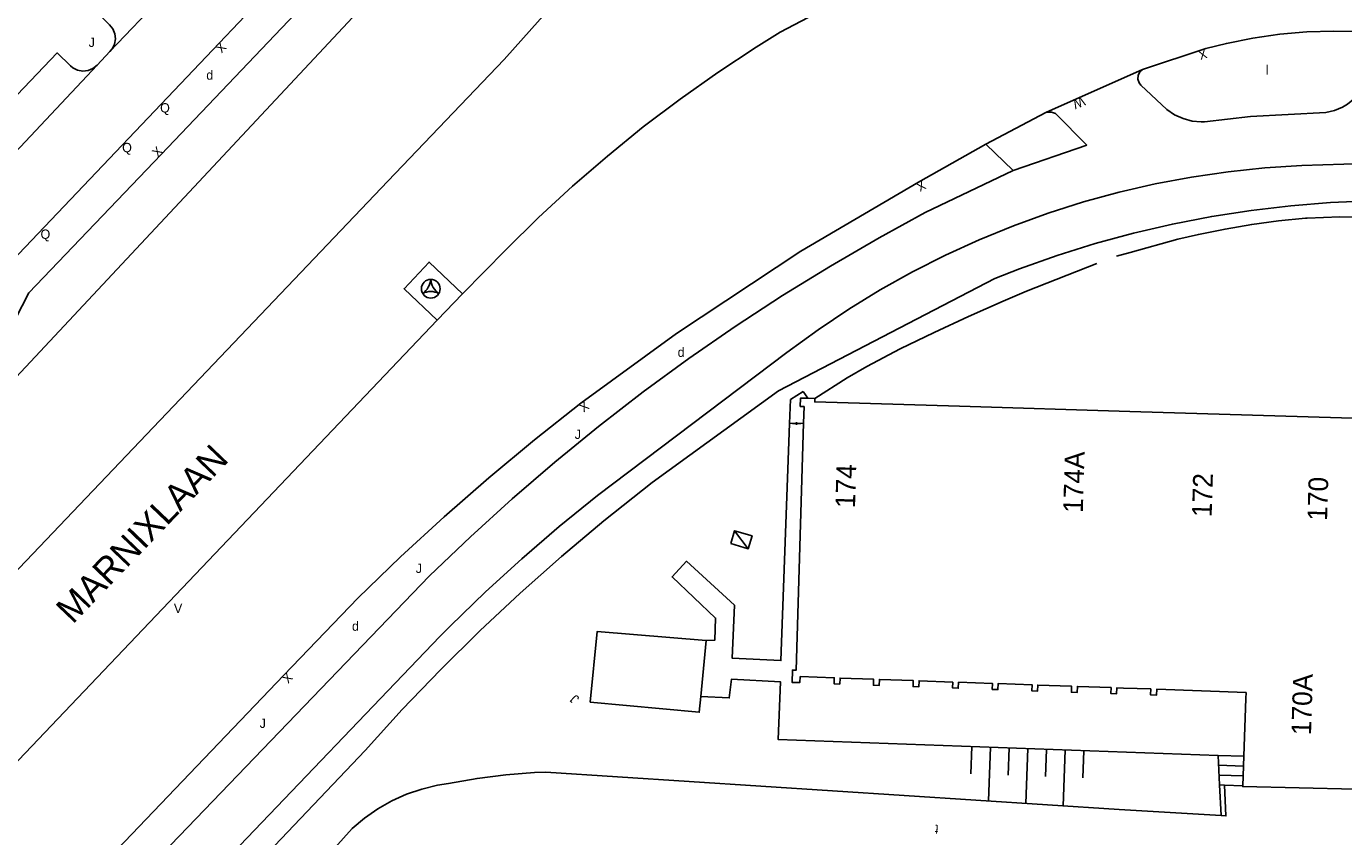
# Model space of a CAD drawing. Extents: x 134999 to 136502, y 457398 to 459002.
# Drawn here: x 135114.8 to 135185.3, y 457816.5 to 457859.9 of the extents above; entities that cross this region are included whole.
import ezdxf

# ---------------------------------------------------------------- set-up
doc = ezdxf.new("R2010")
doc.units = 0
for name, color, linetype in [('RI_DGTB_18', 7, 'Continuous'), ('RI_DGTB_2', 7, 'Continuous'), ('RI_DGTB_28', 7, 'Continuous'), ('RI_DGTB_29', 7, 'Continuous'), ('RI_DGTB_30', 7, 'Continuous'), ('RI_DGTB_31', 7, 'Continuous'), ('RI_DGTB_35', 7, 'Continuous'), ('RI_DGTB_36', 7, 'Continuous'), ('RI_DGTB_37', 7, 'Continuous'), ('RI_DGTB_4', 7, 'Continuous'), ('RI_DGTB_43', 7, 'Continuous'), ('RI_DGTB_48', 7, 'Continuous'), ('RI_DGTB_53', 7, 'Continuous'), ('RI_DGTB_54', 7, 'Continuous'), ('RI_DGTB_58', 7, 'Continuous'), ('RI_DGTB_6', 7, 'Continuous')]:
    doc.layers.add(name, color=color, linetype=linetype)

msp = doc.modelspace()

# ---------------------------------------------------------------- linework, layer by layer
at = {"layer": 'RI_DGTB_18'}
for p, q in [((135165.362, 457821.31), (135165.309, 457819.851)), ((135165.362, 457821.31), (135165.309, 457819.851)), ((135166.361, 457821.274), (135166.258, 457818.405)), ((135166.361, 457821.274), (135166.258, 457818.405)), ((135167.361, 457821.238), (135167.308, 457819.779)), ((135167.361, 457821.238), (135167.308, 457819.779)), ((135168.36, 457821.202), (135168.255, 457818.274)), ((135168.36, 457821.202), (135168.255, 457818.274)), ((135169.359, 457821.166), (135169.307, 457819.707)), ((135169.359, 457821.166), (135169.307, 457819.707)), ((135170.359, 457821.13), (135170.25, 457818.144)), ((135170.359, 457821.13), (135170.25, 457818.144)), ((135171.358, 457821.094), (135171.305, 457819.635)), ((135171.358, 457821.094), (135171.305, 457819.635))]:
    msp.add_line(p, q, dxfattribs=at)
at = {"layer": 'RI_DGTB_2'}
for p, q in [((135156.58, 457839.95), (135156.964, 457839.939)), ((135164.703, 457839.524), (135173.813, 457839.247)), ((135173.813, 457839.247), (135180.367, 457839.048)), ((135179.911, 457820.801), (135180.023, 457823.894)), ((135179.911, 457820.801), (135180.023, 457823.894)), ((135179.857, 457819.219), (135179.911, 457820.801)), ((135179.857, 457819.219), (135179.911, 457820.801))]:
    msp.add_line(p, q, dxfattribs=at)
for points in [[(135156.58, 457839.95), (135156.194, 457839.962), (135156.181, 457839.513), (135156.381, 457839.508), (135156.354, 457838.611)], [(135164.703, 457839.524), (135156.959, 457839.76), (135156.964, 457839.939)], [(135180.367, 457839.048), (135186.331, 457838.866), (135186.336, 457839.045), (135186.585, 457839.037), (135185.917, 457820.076)], [(135156.354, 457838.611), (135155.964, 457825.404), (135155.764, 457825.409), (135155.744, 457824.75), (135156.165, 457824.749), (135156.176, 457825.056), (135157.997, 457824.992), (135157.986, 457824.671), (135158.295, 457824.66), (135158.306, 457824.981), (135160.107, 457824.917), (135160.096, 457824.597), (135160.405, 457824.586), (135160.416, 457824.906), (135162.228, 457824.843), (135162.217, 457824.522), (135162.525, 457824.511), (135162.536, 457824.832), (135164.338, 457824.768)], [(135164.338, 457824.768), (135164.327, 457824.448), (135164.635, 457824.437), (135164.646, 457824.757), (135166.458, 457824.693), (135166.447, 457824.373), (135166.756, 457824.362), (135166.767, 457824.683), (135168.578, 457824.619), (135168.567, 457824.298), (135168.876, 457824.287), (135168.887, 457824.608), (135170.699, 457824.544), (135170.688, 457824.223), (135170.996, 457824.212), (135171.007, 457824.533), (135172.809, 457824.469), (135172.798, 457824.149), (135173.106, 457824.138), (135173.117, 457824.459), (135173.481, 457824.446)], [(135164.338, 457824.768), (135164.327, 457824.448), (135164.635, 457824.437), (135164.646, 457824.757), (135166.458, 457824.693), (135166.447, 457824.373), (135166.756, 457824.362), (135166.767, 457824.683), (135168.578, 457824.619), (135168.567, 457824.298), (135168.876, 457824.287), (135168.887, 457824.608), (135170.699, 457824.544), (135170.688, 457824.223), (135170.996, 457824.212), (135171.007, 457824.533), (135172.809, 457824.469), (135172.798, 457824.149), (135173.106, 457824.138), (135173.117, 457824.459), (135173.481, 457824.446)], [(135173.481, 457824.446), (135174.929, 457824.395), (135174.918, 457824.074), (135175.237, 457824.063), (135175.248, 457824.383), (135180.034, 457824.215)], [(135173.481, 457824.446), (135174.929, 457824.395), (135174.918, 457824.074), (135175.237, 457824.063), (135175.248, 457824.383), (135180.034, 457824.215)], [(135185.905, 457819.756), (135185.88, 457819.036), (135179.855, 457819.169), (135179.857, 457819.219)], [(135185.905, 457819.756), (135185.88, 457819.036), (135179.855, 457819.169), (135179.857, 457819.219)]]:
    msp.add_lwpolyline(points, dxfattribs=at)
at = {"layer": 'RI_DGTB_28'}
for p, q in [((135178.61, 457819.262), (135178.529, 457820.835)), ((135178.529, 457820.835), (135179.911, 457820.801)), ((135178.61, 457819.262), (135178.529, 457820.835)), ((135178.529, 457820.835), (135179.911, 457820.801)), ((135178.556, 457820.319), (135179.893, 457820.273)), ((135178.556, 457820.319), (135179.893, 457820.273)), ((135178.583, 457819.791), (135179.875, 457819.746)), ((135178.583, 457819.791), (135179.875, 457819.746)), ((135178.61, 457819.262), (135178.871, 457819.253)), ((135178.61, 457819.262), (135178.871, 457819.253)), ((135178.871, 457819.253), (135179.857, 457819.219)), ((135178.871, 457819.253), (135179.857, 457819.219))]:
    msp.add_line(p, q, dxfattribs=at)
at = {"layer": 'RI_DGTB_30'}
for points in [[(135152.462, 457832.175), (135153.398, 457831.899), (135153.602, 457832.59), (135152.666, 457832.866), (135152.462, 457832.175)], [(135152.462, 457832.175), (135153.398, 457831.899), (135153.602, 457832.59), (135152.666, 457832.866), (135152.462, 457832.175)], [(135152.666, 457832.866), (135153.398, 457831.899)], [(135152.666, 457832.866), (135153.398, 457831.899)]]:
    msp.add_lwpolyline(points, dxfattribs=at)
at = {"layer": 'RI_DGTB_31'}
msp.add_circle((135136.412, 457845.812), 0.5, dxfattribs=at)
for centre, radius, start, end in [((135135.43, 457846.38), 0.984, 303.89611, 356.03804), ((135137.392, 457846.379), 0.982, 183.93068, 236.24524), ((135136.412, 457844.663), 0.999, 64.2764, 115.72044)]:
    msp.add_arc(centre, radius, start, end, dxfattribs=at)
at = {"layer": 'RI_DGTB_4'}
msp.add_line((135180.034, 457824.215), (135180.023, 457823.894), dxfattribs=at)
msp.add_line((135180.034, 457824.215), (135180.023, 457823.894), dxfattribs=at)
at = {"layer": 'RI_DGTB_48'}
for p, q in [((135156.354, 457838.611), (135155.613, 457838.602)), ((135155.798, 457838.567), (135155.798, 457838.641)), ((135155.798, 457838.604), (135156.168, 457838.608)), ((135155.984, 457838.532), (135155.982, 457838.68)), ((135156.168, 457838.571), (135156.168, 457838.645)), ((135178.695, 457817.622), (135178.61, 457819.262)), ((135178.695, 457817.622), (135178.61, 457819.262))]:
    msp.add_line(p, q, dxfattribs=at)
for points in [[(135196.77, 457848.239), (135196.232, 457848.367), (135196.263, 457848.588), (135191.863, 457849.295), (135190.386, 457849.452), (135188.594, 457849.575), (135186.799, 457849.648), (135185.046, 457849.657), (135183.294, 457849.586), (135183.207, 457849.58), (135181.765, 457849.45), (135180.33, 457849.251), (135178.904, 457849.002), (135177.483, 457848.722), (135176.377, 457848.467), (135173.823, 457847.748), (135173.1, 457847.549)], [(135156.964, 457839.939), (135158.69, 457841.049), (135159.747, 457841.655), (135161.528, 457842.59), (135163.337, 457843.47), (135165.18, 457844.319), (135167.033, 457845.148), (135168.275, 457845.678), (135172.041, 457847.17)], [(135178.871, 457819.253), (135178.948, 457817.607), (135178.695, 457817.622)], [(135178.871, 457819.253), (135178.948, 457817.607), (135178.695, 457817.622)]]:
    msp.add_lwpolyline(points, dxfattribs=at)
at = {"layer": 'RI_DGTB_53'}
for p, q in [((135119.25, 457858.5), (135118.56, 457857.78)), ((135174.496, 457857.549), (135169.318, 457855.238)), ((135169.318, 457855.238), (135166.116, 457853.557)), ((135167.574, 457852.137), (135166.116, 457853.557)), ((135171.518, 457853.488), (135167.574, 457852.137)), ((135136.761, 457844.137), (135138.101, 457845.546)), ((135156.342, 457840.318), (135155.66, 457839.888))]:
    msp.add_line(p, q, dxfattribs=at)
for points in [[(135108.198, 457838.197), (135111.566, 457844.632), (135111.844, 457844.995), (135112.108, 457845.28), (135112.273, 457845.489), (135138.942, 457873.543), (135139.952, 457874.795)], [(135110.462, 457837.057), (135112.424, 457840.803), (135114.916, 457845.6), (135121.984, 457852.991), (135130.592, 457862.031), (135132.137, 457863.66), (135144.748, 457873.716)], [(135084.993, 457800), (135134.123, 457851.567), (135140.34, 457858.07), (135149.995, 457868.912)], [(135126.76, 457866.42), (135126.542, 457866.252), (135126.285, 457866.153), (135126.011, 457866.131), (135125.741, 457866.189), (135125.5, 457866.321), (135125.37, 457866.44), (135124.63, 457867.03), (135118.52, 457860.64), (135119.22, 457859.93), (135119.398, 457859.713), (135119.508, 457859.455), (135119.541, 457859.177), (135119.494, 457858.9), (135119.372, 457858.648), (135119.25, 457858.5)], [(135138.101, 457845.546), (135140.422, 457847.89), (135142.181, 457849.623), (135143.996, 457851.298), (135145.863, 457852.913), (135147.782, 457854.467), (135149.751, 457855.958), (135151.766, 457857.384), (135153.827, 457858.744), (135155.097, 457859.536), (135158.139, 457861.123)], [(135188.832, 457859.531), (135189.004, 457859.432), (135189.138, 457859.268), (135189.202, 457859.065), (135189.188, 457858.854), (135189.097, 457858.662), (135185.46, 457855.691), (135185.19, 457855.532), (135184.755, 457855.353), (135184.295, 457855.249), (135180.265, 457855.028), (135177.801, 457854.735), (135177.636, 457854.735), (135177.14, 457854.787), (135176.659, 457854.917), (135176.204, 457855.123), (135175.789, 457855.398), (135174.393, 457856.714), (135174.306, 457856.828), (135174.24, 457857.022), (135174.253, 457857.227), (135174.343, 457857.412), (135174.496, 457857.549)], [(135174.496, 457857.549), (135177.878, 457858.666), (135178.978, 457858.942), (135180.399, 457859.225), (135181.833, 457859.429), (135183.277, 457859.554), (135184.725, 457859.599), (135188.832, 457859.531)], [(135118.56, 457857.78), (135118.341, 457857.602), (135118.08, 457857.493), (135117.8, 457857.46), (135117.521, 457857.507), (135117.267, 457857.63), (135117.13, 457857.74), (135116.42, 457858.43), (135112.84, 457854.69), (135113.56, 457854.02), (135113.752, 457853.812), (135113.878, 457853.558), (135113.929, 457853.28), (135113.9, 457852.998), (135113.794, 457852.735), (135113.618, 457852.513)], [(135171.518, 457853.488), (135169.83, 457855.186), (135169.627, 457855.263), (135169.409, 457855.263), (135169.318, 457855.238)], [(135104.511, 457800), (135128.547, 457825.139), (135132.515, 457829.259), (135134.796, 457831.466), (135137.129, 457833.614), (135139.516, 457835.701), (135141.955, 457837.728), (135144.444, 457839.693), (135149.557, 457843.422), (135156.215, 457847.817), (135162.503, 457851.51), (135166.116, 457853.557)], [(135107.068, 457800), (135109.542, 457802.59), (135136.352, 457830.443), (135138.531, 457832.532), (135140.766, 457834.563), (135143.053, 457836.534), (135145.391, 457838.444), (135147.78, 457840.291), (135150.216, 457842.074), (135152.699, 457843.792), (135155.226, 457845.443), (135157.796, 457847.027), (135160.408, 457848.543), (135162.863, 457849.885), (135167.574, 457852.137)], [(135186.38, 457852.507), (135183.013, 457852.41), (135181.038, 457852.282), (135179.071, 457852.075), (135177.113, 457851.789), (135175.168, 457851.423), (135173.24, 457850.979), (135171.331, 457850.458), (135169.445, 457849.86), (135167.585, 457849.186), (135165.753, 457848.437), (135163.954, 457847.616), (135162.188, 457846.722), (135160.461, 457845.757), (135158.774, 457844.723), (135157.13, 457843.622), (135155.461, 457842.402), (135145.326, 457834.748), (135143.278, 457833.089), (135141.281, 457831.368), (135139.338, 457829.588), (135137.449, 457827.749), (135136.904, 457827.197), (135113.896, 457803.161)], [(135196.515, 457849.771), (135186.682, 457850.507), (135184.549, 457850.42), (135182.421, 457850.253), (135180.3, 457850.006), (135178.191, 457849.68), (135176.094, 457849.275), (135174.015, 457848.792), (135171.955, 457848.231), (135169.918, 457847.594), (135167.906, 457846.881), (135166.581, 457846.364), (135155.012, 457840.343), (135148.251, 457835.445), (135145.666, 457833.396), (135143.402, 457831.493), (135141.19, 457829.529), (135139.032, 457827.507), (135136.929, 457825.427), (135134.884, 457823.291), (135132.897, 457821.1), (135112.818, 457800)], [(135138.101, 457845.546), (135136.326, 457847.239), (135134.982, 457845.808), (135136.761, 457844.137)], [(135136.761, 457844.137), (135094.761, 457800)]]:
    msp.add_lwpolyline(points, dxfattribs=at)
at = {"layer": 'RI_DGTB_54'}
for p, q in [((135110.462, 457837.057), (135144.748, 457873.716)), ((135119.25, 457858.5), (135126.76, 457866.42)), ((135113.618, 457852.513), (135118.56, 457857.78)), ((135156.342, 457840.318), (135156.58, 457839.95)), ((135155.613, 457838.602), (135155.66, 457839.888))]:
    msp.add_line(p, q, dxfattribs=at)
for points in [[(135151.146, 457826.993), (135151.603, 457827.003), (135151.654, 457828.193), (135149.319, 457830.395), (135150.09, 457831.227), (135152.654, 457828.885), (135152.539, 457826.043), (135155.141, 457825.915), (135155.613, 457838.602)], [(135150.858, 457824), (135152.385, 457823.913), (135152.5, 457824.916), (135155.129, 457824.776), (135155.005, 457821.684), (135178.529, 457820.835)], [(135150.858, 457824), (135152.385, 457823.913), (135152.5, 457824.916), (135155.129, 457824.776), (135155.005, 457821.684), (135178.529, 457820.835)]]:
    msp.add_lwpolyline(points, dxfattribs=at)
at = {"layer": 'RI_DGTB_58'}
msp.add_lwpolyline([(135116.119, 457800), (135130.183, 457814.691), (135132.213, 457816.929), (135132.872, 457817.486), (135133.58, 457817.979), (135134.33, 457818.405), (135135.117, 457818.759), (135135.933, 457819.039), (135136.771, 457819.242), (135137.369, 457819.338), (135138.89, 457819.613), (135140.422, 457819.81), (135141.963, 457819.926), (135142.563, 457819.95), (135173.242, 457817.949), (135178.695, 457817.622)], dxfattribs=at)
msp.add_lwpolyline([(135116.119, 457800), (135130.183, 457814.691), (135132.213, 457816.929), (135132.872, 457817.486), (135133.58, 457817.979), (135134.33, 457818.405), (135135.117, 457818.759), (135135.933, 457819.039), (135136.771, 457819.242), (135137.369, 457819.338), (135138.89, 457819.613), (135140.422, 457819.81), (135141.963, 457819.926), (135142.563, 457819.95), (135173.242, 457817.949), (135178.695, 457817.622)], dxfattribs=at)
at = {"layer": 'RI_DGTB_6'}
msp.add_line((135151.146, 457826.993), (135150.858, 457824), dxfattribs=at)
msp.add_line((135151.146, 457826.993), (135150.858, 457824), dxfattribs=at)
msp.add_lwpolyline([(135150.858, 457824), (135150.776, 457823.147), (135144.943, 457823.693), (135145.307, 457827.468), (135151.146, 457826.993)], dxfattribs=at)
msp.add_lwpolyline([(135150.858, 457824), (135150.776, 457823.147), (135144.943, 457823.693), (135145.307, 457827.468), (135151.146, 457826.993)], dxfattribs=at)

# ---------------------------------------------------------------- texts
at = {"layer": 'RI_DGTB_29'}
for p in [(135124.403, 457856.998), (135149.621, 457842.166), (135132.199, 457827.509), (135132.199, 457827.509)]:
    msp.add_text('d', height=0.5, dxfattribs=at).set_placement(p)
at = {"layer": 'RI_DGTB_30'}
for s, rotation, p in [('X', 226.46278, (135125.158, 457859.049)), ('X', 197.51809, (135177.853, 457858.658)), ('W', 202.61711, (135171.288, 457856.11)), ('X', 46.28281, (135121.811, 457852.81)), ('X', 209.53097, (135162.72, 457851.633)), ('X', 216.09983, (135144.646, 457839.841)), ('X', 226.07771, (135128.72, 457825.319)), ('X', 226.07771, (135128.72, 457825.319))]:
    msp.add_text(s, height=0.5, rotation=rotation, dxfattribs=at).set_placement(p)
msp.add_text('V', height=0.5, dxfattribs=at).set_placement((135122.671, 457828.453))
msp.add_text('V', height=0.5, dxfattribs=at).set_placement((135122.671, 457828.453))
at = {"layer": 'RI_DGTB_31'}
for height, rotation, p in [(0.5, 359.99965, (135118.11, 457858.75)), (0.5, 359.99965, (135118.11, 457858.75)), (0.5, 359.99965, (135118.11, 457858.75)), (0.499, 136.43471, (135144.394, 457823.913)), (0.499, 136.43471, (135144.394, 457823.913))]:
    msp.add_text('J', height=height, rotation=rotation, dxfattribs=at).set_placement(p)
for s, p in [('Q', (135121.933, 457855.241)), ('Q', (135119.901, 457853.117)), ('Q', (135115.535, 457848.482)), ('J', (135144.113, 457837.775)), ('J', (135135.609, 457830.601)), ('J', (135135.609, 457830.601)), ('J', (135127.258, 457822.313)), ('J', (135127.258, 457822.313))]:
    msp.add_text(s, height=0.5, dxfattribs=at).set_placement(p)
at = {"layer": 'RI_DGTB_35'}
for s, p in [('174', (135159.107, 457834.056)), ('174', (135159.107, 457834.056)), ('170', (135184.362, 457833.379)), ('170', (135184.362, 457833.379)), ('170A', (135183.504, 457821.907)), ('170A', (135183.504, 457821.907))]:
    msp.add_text(s, height=1.054, rotation=88.2622, dxfattribs=at).set_placement(p)
at = {"layer": 'RI_DGTB_36'}
for s, p in [('174A', (135171.295, 457833.803)), ('174A', (135171.295, 457833.803)), ('172', (135178.187, 457833.575)), ('172', (135178.187, 457833.575))]:
    msp.add_text(s, height=1.054, rotation=88.2622, dxfattribs=at).set_placement(p)
at = {"layer": 'RI_DGTB_37'}
msp.add_text('MARNIXLAAN', height=1.4, rotation=46.2959, dxfattribs=at).set_placement((135117.257, 457827.826))
msp.add_text('MARNIXLAAN', height=1.4, rotation=46.2959, dxfattribs=at).set_placement((135117.257, 457827.826))
at = {"layer": 'RI_DGTB_43'}
msp.add_text('l', height=0.5, dxfattribs=at).set_placement((135181.09, 457857.274))
msp.add_text('t', height=0.5, rotation=174.66882, dxfattribs=at).set_placement((135163.598, 457817.115))
msp.add_text('t', height=0.5, rotation=174.66882, dxfattribs=at).set_placement((135163.598, 457817.115))

doc.saveas('drawing.dxf')
